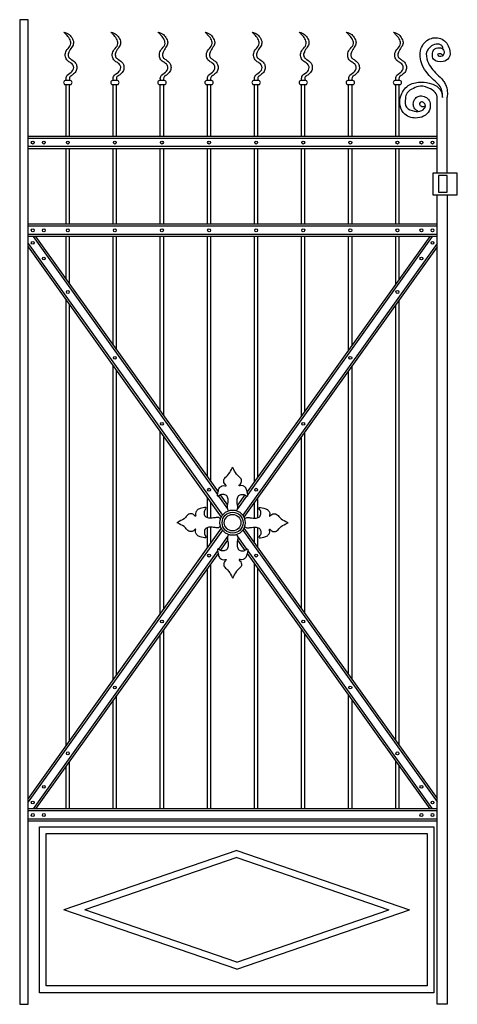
# Model space of a CAD drawing. Header units: millimetres. Extents: x 6567289036 to 6568990308, y 5976640423 to 5977332400.
# Tile 296 of 334: x 6568926079 to 6568927380, y 5976943836 to 5976946764. Entities that reach past the tile are written whole.
import ezdxf

# ---------------------------------------------------------------- set-up
doc = ezdxf.new("R2010")
doc.units = ezdxf.units.MM

msp = doc.modelspace()

# ---------------------------------------------------------------- linework, layer by layer
for p, q in [((6568926103.518136, 5976946764.256825), (6568926078.518136, 5976946764.256825)), ((6568926078.518136, 5976946764.256825), (6568926078.518136, 5976943836.136531)), ((6568926103.518136, 5976943836.136531), (6568926103.518136, 5976946764.256825)), ((6568926229.060668, 5976946583.134349), (6568926214.107168, 5976946583.134349)), ((6568926369.060668, 5976946583.134349), (6568926354.107168, 5976946583.134349)), ((6568926509.060668, 5976946583.134349), (6568926494.107168, 5976946583.134349)), ((6568926649.060668, 5976946583.134349), (6568926634.107168, 5976946583.134349)), ((6568926789.060668, 5976946583.134349), (6568926774.107168, 5976946583.134349)), ((6568926929.060668, 5976946583.134349), (6568926914.107168, 5976946583.134349)), ((6568927069.060668, 5976946583.134349), (6568927054.107168, 5976946583.134349)), ((6568927209.060668, 5976946583.134349), (6568927194.107168, 5976946583.134349)), ((6568926214.107168, 5976946571.134349), (6568926229.060668, 5976946571.134349)), ((6568926216.583919, 5976946416.84284), (6568926216.583919, 5976946571.134349)), ((6568926226.583919, 5976946416.84284), (6568926226.583919, 5976946571.134349)), ((6568926354.107168, 5976946571.134349), (6568926369.060668, 5976946571.134349)), ((6568926356.583919, 5976946416.84284), (6568926356.583919, 5976946571.134349)), ((6568926366.583919, 5976946416.84284), (6568926366.583919, 5976946571.134349)), ((6568926494.107168, 5976946571.134349), (6568926509.060668, 5976946571.134349)), ((6568926496.583919, 5976946416.84284), (6568926496.583919, 5976946571.134349)), ((6568926506.583919, 5976946416.84284), (6568926506.583919, 5976946571.134349)), ((6568926634.107168, 5976946571.134349), (6568926649.060668, 5976946571.134349)), ((6568926636.583919, 5976946416.84284), (6568926636.583919, 5976946571.134349)), ((6568926646.583919, 5976946416.84284), (6568926646.583919, 5976946571.134349)), ((6568926774.107168, 5976946571.134349), (6568926789.060668, 5976946571.134349)), ((6568926776.583919, 5976946416.84284), (6568926776.583919, 5976946571.134349)), ((6568926786.583919, 5976946416.84284), (6568926786.583919, 5976946571.134349)), ((6568926914.107168, 5976946571.134349), (6568926929.060668, 5976946571.134349)), ((6568926916.583919, 5976946416.84284), (6568926916.583919, 5976946571.134349)), ((6568926926.583919, 5976946416.84284), (6568926926.583919, 5976946571.134349)), ((6568927054.107168, 5976946571.134349), (6568927069.060668, 5976946571.134349)), ((6568927056.583919, 5976946416.84284), (6568927056.583919, 5976946571.134349)), ((6568927066.583919, 5976946416.84284), (6568927066.583919, 5976946571.134349)), ((6568927194.107168, 5976946571.134349), (6568927209.060668, 5976946571.134349)), ((6568927196.583919, 5976946416.84284), (6568927196.583919, 5976946571.134349)), ((6568927206.583919, 5976946416.84284), (6568927206.583919, 5976946571.134349)), ((6568927319.6497, 5976946307.449873), (6568927319.6497, 5976946526.235807)), ((6568927349.6497, 5976946307.449873), (6568927349.6497, 5976946533.856352)), ((6568927319.6497, 5976946416.84284), (6568926103.518136, 5976946416.84284)), ((6568927319.6497, 5976946410.84284), (6568926103.518136, 5976946410.84284)), ((6568927319.6497, 5976946386.652826), (6568926103.518136, 5976946386.652826)), ((6568927319.6497, 5976946380.652826), (6568926103.518136, 5976946380.652826)), ((6568926216.583919, 5976946155.944423), (6568926216.583919, 5976946380.652826)), ((6568926226.583919, 5976946155.944423), (6568926226.583919, 5976946380.652826)), ((6568926356.583919, 5976946155.944423), (6568926356.583919, 5976946380.652826)), ((6568926366.583919, 5976946155.944423), (6568926366.583919, 5976946380.652826)), ((6568926496.583919, 5976946155.944423), (6568926496.583919, 5976946380.652826)), ((6568926506.583919, 5976946155.944423), (6568926506.583919, 5976946380.652826)), ((6568926636.583919, 5976946155.944423), (6568926636.583919, 5976946380.652826)), ((6568926646.583919, 5976946155.944423), (6568926646.583919, 5976946380.652826)), ((6568926776.583919, 5976946155.944423), (6568926776.583919, 5976946380.652826)), ((6568926786.583919, 5976946155.944423), (6568926786.583919, 5976946380.652826)), ((6568926916.583919, 5976946155.944423), (6568926916.583919, 5976946380.652826)), ((6568926926.583919, 5976946155.944423), (6568926926.583919, 5976946380.652826)), ((6568927056.583919, 5976946155.944423), (6568927056.583919, 5976946380.652826)), ((6568927066.583919, 5976946155.944423), (6568927066.583919, 5976946380.652826)), ((6568927196.583919, 5976946155.944423), (6568927196.583919, 5976946380.652826)), ((6568927206.583919, 5976946155.944423), (6568927206.583919, 5976946380.652826)), ((6568927306.6497, 5976946307.449873), (6568927306.6497, 5976946242.953263)), ((6568927349.6497, 5976946307.449873), (6568927319.6497, 5976946307.449873)), ((6568927324.098539, 5976946301.200357), (6568927324.098539, 5976946251.200357)), ((6568927349.6497, 5976946301.200357), (6568927324.098539, 5976946301.200357)), ((6568927379.6497, 5976946307.449873), (6568927349.6497, 5976946307.449873)), ((6568927349.6497, 5976946251.200357), (6568927349.6497, 5976946301.200357)), ((6568927379.6497, 5976946242.953263), (6568927379.6497, 5976946307.449873)), ((6568927306.6497, 5976946242.953263), (6568927319.6497, 5976946242.953263)), ((6568927319.6497, 5976946242.953263), (6568927349.6497, 5976946242.953263)), ((6568927319.6497, 5976943836.136531), (6568927319.6497, 5976946242.953263)), ((6568927324.098539, 5976946251.200357), (6568927349.6497, 5976946251.200357)), ((6568927349.6497, 5976946242.953263), (6568927349.6497, 5976943836.136531)), ((6568927349.6497, 5976946242.953263), (6568927379.6497, 5976946242.953263)), ((6568927319.6497, 5976946155.944423), (6568926103.518136, 5976946155.944423)), ((6568927319.6497, 5976946149.944423), (6568926103.518136, 5976946149.944423)), ((6568927319.6497, 5976946125.754409), (6568926103.518136, 5976946125.754409)), ((6568927319.6497, 5976946119.754409), (6568926103.518136, 5976946119.754409)), ((6568926118.265037, 5976946119.754409), (6568926666.668988, 5976945351.997586)), ((6568926125.638486, 5976946119.754409), (6568926668.19284, 5976945360.186931)), ((6568926216.583919, 5976945992.432248), (6568926216.583919, 5976946119.754409)), ((6568926226.583919, 5976945978.432406), (6568926226.583919, 5976946119.754409)), ((6568926356.583919, 5976945796.434471), (6568926356.583919, 5976946119.754409)), ((6568926366.583919, 5976945782.43463), (6568926366.583919, 5976946119.754409)), ((6568926496.583919, 5976945600.436695), (6568926496.583919, 5976946119.754409)), ((6568926506.583919, 5976945586.436853), (6568926506.583919, 5976946119.754409)), ((6568926636.583919, 5976945404.438918), (6568926636.583919, 5976946119.754409)), ((6568926646.583919, 5976945390.439077), (6568926646.583919, 5976946119.754409)), ((6568927297.52935, 5976946119.754409), (6568926754.974997, 5976945360.186931)), ((6568927304.902801, 5976946119.754409), (6568926756.498849, 5976945351.997586)), ((6568926776.583919, 5976945390.439077), (6568926776.583919, 5976946119.754409)), ((6568926786.583919, 5976945404.438918), (6568926786.583919, 5976946119.754409)), ((6568926916.583919, 5976945586.436853), (6568926916.583919, 5976946119.754409)), ((6568926926.583919, 5976945600.436695), (6568926926.583919, 5976946119.754409)), ((6568927056.583919, 5976945782.43463), (6568927056.583919, 5976946119.754409)), ((6568927066.583919, 5976945796.434471), (6568927066.583919, 5976946119.754409)), ((6568927196.583919, 5976945978.432406), (6568927196.583919, 5976946119.754409)), ((6568927206.583919, 5976945992.432248), (6568927206.583919, 5976946119.754409)), ((6568926103.518136, 5976946099.108983), (6568926681.119845, 5976945290.475764)), ((6568926103.518136, 5976946088.78627), (6568926677.762579, 5976945284.85317)), ((6568927319.6497, 5976946099.108983), (6568926742.047992, 5976945290.475764)), ((6568927319.6497, 5976946088.78627), (6568926745.405257, 5976945284.85317)), ((6568926216.583919, 5976944606.447971), (6568926216.583919, 5976945930.495972)), ((6568926226.583919, 5976944620.447812), (6568926226.583919, 5976945916.49613)), ((6568927196.583919, 5976944620.447812), (6568927196.583919, 5976945916.49613)), ((6568927206.583919, 5976944606.447971), (6568927206.583919, 5976945930.495972)), ((6568926356.583919, 5976944802.445747), (6568926356.583919, 5976945734.498195)), ((6568927066.583919, 5976944802.445747), (6568927066.583919, 5976945734.498195)), ((6568926366.583919, 5976944816.445589), (6568926366.583919, 5976945720.498354)), ((6568927056.583919, 5976944816.445589), (6568927056.583919, 5976945720.498354)), ((6568926496.583919, 5976944998.443524), (6568926496.583919, 5976945538.500419)), ((6568926926.583919, 5976944998.443524), (6568926926.583919, 5976945538.500419)), ((6568926506.583919, 5976945012.443365), (6568926506.583919, 5976945524.500577)), ((6568926916.583919, 5976945012.443365), (6568926916.583919, 5976945524.500577)), ((6568926674.895067, 5976945350.803919), (6568926696.828075, 5976945320.098055)), ((6568926748.27277, 5976945350.803919), (6568926726.339761, 5976945320.098055)), ((6568926636.583919, 5976945283.230026), (6568926636.583919, 5976945342.502642)), ((6568926646.583919, 5976945281.722558), (6568926646.583919, 5976945328.502801)), ((6568926669.851399, 5976945347.542261), (6568926696.6307, 5976945310.051664)), ((6568926753.316438, 5976945347.542261), (6568926726.537136, 5976945310.051664)), ((6568926776.583919, 5976945281.722558), (6568926776.583919, 5976945328.502801)), ((6568926786.583919, 5976945283.230026), (6568926786.583919, 5976945342.502642)), ((6568926677.762579, 5976945252.090772), (6568926103.518136, 5976944448.157672)), ((6568926681.119845, 5976945246.468178), (6568926103.518136, 5976944437.83496)), ((6568926636.583919, 5976945194.4413), (6568926636.583919, 5976945253.713916)), ((6568926646.583919, 5976945208.441142), (6568926646.583919, 5976945255.221384)), ((6568926742.047992, 5976945246.468178), (6568927319.6497, 5976944437.83496)), ((6568926745.405257, 5976945252.090772), (6568927319.6497, 5976944448.157672)), ((6568926776.583919, 5976945208.441142), (6568926776.583919, 5976945255.221384)), ((6568926786.583919, 5976945194.4413), (6568926786.583919, 5976945253.713916)), ((6568926696.6307, 5976945226.892278), (6568926669.851399, 5976945189.401682)), ((6568926696.828075, 5976945216.845888), (6568926674.895067, 5976945186.140024)), ((6568926726.339761, 5976945216.845888), (6568926748.27277, 5976945186.140024)), ((6568926726.537136, 5976945226.892278), (6568926753.316438, 5976945189.401682)), ((6568926666.668988, 5976945184.946357), (6568926118.265037, 5976944417.189534)), ((6568926668.19284, 5976945176.757012), (6568926125.638486, 5976944417.189534)), ((6568926754.974997, 5976945176.757012), (6568927297.52935, 5976944417.189534)), ((6568926756.498849, 5976945184.946357), (6568927304.902801, 5976944417.189534)), ((6568926646.583919, 5976944417.189534), (6568926646.583919, 5976945146.504866)), ((6568926776.583919, 5976944417.189534), (6568926776.583919, 5976945146.504866)), ((6568926636.583919, 5976944417.189534), (6568926636.583919, 5976945132.505024)), ((6568926786.583919, 5976944417.189534), (6568926786.583919, 5976945132.505024)), ((6568926506.583919, 5976944417.189534), (6568926506.583919, 5976944950.507089)), ((6568926916.583919, 5976944417.189534), (6568926916.583919, 5976944950.507089)), ((6568926496.583919, 5976944417.189534), (6568926496.583919, 5976944936.507248)), ((6568926926.583919, 5976944417.189534), (6568926926.583919, 5976944936.507248)), ((6568926356.583919, 5976944417.189534), (6568926356.583919, 5976944740.509471)), ((6568926366.583919, 5976944417.189534), (6568926366.583919, 5976944754.509313)), ((6568927056.583919, 5976944417.189534), (6568927056.583919, 5976944754.509313)), ((6568927066.583919, 5976944417.189534), (6568927066.583919, 5976944740.509471)), ((6568926216.583919, 5976944417.189534), (6568926216.583919, 5976944544.511695)), ((6568926226.583919, 5976944417.189534), (6568926226.583919, 5976944558.511536)), ((6568927196.583919, 5976944417.189534), (6568927196.583919, 5976944558.511536)), ((6568927206.583919, 5976944417.189534), (6568927206.583919, 5976944544.511695)), ((6568927319.6497, 5976944417.189534), (6568926103.518136, 5976944417.189534)), ((6568926252.730397, 5976944417.189534), (6568926252.730397, 5976944417.189534)), ((6568927319.6497, 5976944411.189534), (6568926103.518136, 5976944411.189534)), ((6568927319.6497, 5976944386.99952), (6568926103.518136, 5976944386.99952)), ((6568927319.6497, 5976944380.99952), (6568926103.518136, 5976944380.99952)), ((6568926137.138063, 5976944363.638347), (6568927310.194578, 5976944363.638347)), ((6568926137.138063, 5976943870.741948), (6568926137.138063, 5976944363.638347)), ((6568927310.194578, 5976944363.638347), (6568927310.194578, 5976943870.741948)), ((6568926157.138063, 5976944343.638347), (6568927290.194578, 5976944343.638347)), ((6568926157.138063, 5976943890.741948), (6568926157.138063, 5976944343.638347)), ((6568927290.194578, 5976944343.638347), (6568927290.194578, 5976943890.741948)), ((6568926723.666321, 5976944293.828609), (6568926210.232839, 5976944117.190147)), ((6568926723.666321, 5976944272.678108), (6568926271.710816, 5976944117.190147)), ((6568926723.666321, 5976944293.828609), (6568927237.099802, 5976944117.190147)), ((6568926723.666321, 5976944272.678108), (6568927175.621824, 5976944117.190147)), ((6568926723.666321, 5976943940.551686), (6568926210.232839, 5976944117.190147)), ((6568926723.666321, 5976943961.702188), (6568926271.710816, 5976944117.190147)), ((6568926723.666321, 5976943940.551686), (6568927237.099802, 5976944117.190147)), ((6568926723.666321, 5976943961.702188), (6568927175.621824, 5976944117.190147)), ((6568927290.194578, 5976943890.741948), (6568926157.138063, 5976943890.741948)), ((6568927310.194578, 5976943870.741948), (6568926137.138063, 5976943870.741948)), ((6568926078.518136, 5976943836.136531), (6568926103.518136, 5976943836.136531)), ((6568927349.6497, 5976943836.136531), (6568927319.6497, 5976943836.136531))]:
    msp.add_line(p, q)
msp.add_lwpolyline([(6568927319.6497, 5976946307.449873), (6568927306.6497, 5976946307.449873)])
for centre, radius in [((6568926117.120545, 5976946398.747833), 4.251894), ((6568926150.364974, 5976946398.747833), 4.251894), ((6568926221.583919, 5976946398.747833), 4.251894), ((6568926361.583919, 5976946398.747833), 4.251894), ((6568926501.583919, 5976946398.747833), 4.251894), ((6568926641.583919, 5976946398.747833), 4.251894), ((6568926781.583919, 5976946398.747833), 4.251894), ((6568926921.583919, 5976946398.747833), 4.251894), ((6568927061.583919, 5976946398.747833), 4.251894), ((6568927201.583919, 5976946398.747833), 4.251894), ((6568927272.802862, 5976946398.747833), 4.251894), ((6568927306.047292, 5976946398.747833), 4.251894), ((6568926117.120545, 5976946137.849416), 4.251894), ((6568926150.364974, 5976946137.849416), 4.251894), ((6568926221.583919, 5976946137.849416), 4.251894), ((6568926361.583919, 5976946137.849416), 4.251894), ((6568926501.583919, 5976946137.849416), 4.251894), ((6568926641.583919, 5976946137.849416), 4.251894), ((6568926781.583919, 5976946137.849416), 4.251894), ((6568926921.583919, 5976946137.849416), 4.251894), ((6568927061.583919, 5976946137.849416), 4.251894), ((6568927201.583919, 5976946137.849416), 4.251894), ((6568927272.802862, 5976946137.849416), 4.251894), ((6568927306.047292, 5976946137.849416), 4.251894), ((6568926117.120545, 5976946100.711252), 4.251894), ((6568927306.047292, 5976946100.711252), 4.251894), ((6568926150.364974, 5976946054.16958), 4.251894), ((6568927272.802862, 5976946054.16958), 4.251894), ((6568926221.583919, 5976945954.46419), 4.251894), ((6568927201.583919, 5976945954.46419), 4.251894), ((6568926361.583919, 5976945758.466413), 4.251894), ((6568927061.583919, 5976945758.466413), 4.251894), ((6568926501.583919, 5976945562.468637), 4.251894), ((6568926921.583919, 5976945562.468637), 4.251894), ((6568926641.583919, 5976945366.47086), 4.251894), ((6568926781.583919, 5976945366.47086), 4.251894), ((6568926711.583919, 5976945268.471972), 37.579604), ((6568926711.583919, 5976945268.471972), 31.134268), ((6568926711.583919, 5976945268.471972), 24.688932), ((6568926641.583919, 5976945170.473083), 4.251894), ((6568926781.583919, 5976945170.473083), 4.251894), ((6568926501.583919, 5976944974.475307), 4.251894), ((6568926921.583919, 5976944974.475307), 4.251894), ((6568926361.583919, 5976944778.47753), 4.251894), ((6568927061.583919, 5976944778.47753), 4.251894), ((6568926221.583919, 5976944582.479753), 4.251894), ((6568927201.583919, 5976944582.479753), 4.251894), ((6568926150.364974, 5976944482.774363), 4.251894), ((6568927272.802862, 5976944482.774363), 4.251894), ((6568926117.120545, 5976944436.23269), 4.251894), ((6568927306.047292, 5976944436.23269), 4.251894), ((6568926117.120545, 5976944399.094527), 4.251894), ((6568926150.364974, 5976944399.094527), 4.251894), ((6568927272.802862, 5976944399.094527), 4.251894), ((6568927306.047292, 5976944399.094527), 4.251894)]:
    msp.add_circle(centre, radius)
for centre, start, end in [((6568926215.178881, 5976946577.134349), 100.127286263, 259.872713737), ((6568926227.988955, 5976946577.134349), 280.127286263, 79.872713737), ((6568926355.178881, 5976946577.134349), 100.127286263, 259.872713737), ((6568926367.988955, 5976946577.134349), 280.127286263, 79.872713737), ((6568926495.178881, 5976946577.134349), 100.127286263, 259.872713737), ((6568926507.988955, 5976946577.134349), 280.127286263, 79.872713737), ((6568926635.178881, 5976946577.134349), 100.127286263, 259.872713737), ((6568926647.988955, 5976946577.134349), 280.127286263, 79.872713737), ((6568926775.178881, 5976946577.134349), 100.127286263, 259.872713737), ((6568926787.988955, 5976946577.134349), 280.127286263, 79.872713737), ((6568926915.178881, 5976946577.134349), 100.127286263, 259.872713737), ((6568926927.988955, 5976946577.134349), 280.127286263, 79.872713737), ((6568927055.178881, 5976946577.134349), 100.127286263, 259.872713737), ((6568927067.988955, 5976946577.134349), 280.127286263, 79.872713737), ((6568927195.178881, 5976946577.134349), 100.127286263, 259.872713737), ((6568927207.988955, 5976946577.134349), 280.127286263, 79.872713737)]:
    msp.add_arc(centre, 6.094962, start, end)
for points in [[(6568926217.027466, 5976946583.134349), (6568926217.675145, 5976946595.427318), (6568926231.924577, 5976946608.367272), (6568926239.049293, 5976946621.954229), (6568926236.458484, 5976946630.365204), (6568926227.39067, 5976946637.48219), (6568926218.322855, 5976946645.246163), (6568926213.788948, 5976946657.539117), (6568926217.027466, 5976946671.773075), (6568926228.03838, 5976946686.007033), (6568926230.629157, 5976946693.771006), (6568926226.74296, 5976946707.357963), (6568926216.379756, 5976946720.297917), (6568926209.90275, 5976946727.414904)], [(6568926357.027466, 5976946583.134349), (6568926357.675145, 5976946595.427318), (6568926371.924577, 5976946608.367272), (6568926379.049293, 5976946621.954229), (6568926376.458484, 5976946630.365204), (6568926367.39067, 5976946637.48219), (6568926358.322855, 5976946645.246163), (6568926353.788948, 5976946657.539117), (6568926357.027466, 5976946671.773075), (6568926368.03838, 5976946686.007033), (6568926370.629157, 5976946693.771006), (6568926366.74296, 5976946707.357963), (6568926356.379756, 5976946720.297917), (6568926349.90275, 5976946727.414904)], [(6568926497.027466, 5976946583.134349), (6568926497.675145, 5976946595.427318), (6568926511.924577, 5976946608.367272), (6568926519.049293, 5976946621.954229), (6568926516.458484, 5976946630.365204), (6568926507.39067, 5976946637.48219), (6568926498.322855, 5976946645.246163), (6568926493.788948, 5976946657.539117), (6568926497.027466, 5976946671.773075), (6568926508.03838, 5976946686.007033), (6568926510.629157, 5976946693.771006), (6568926506.74296, 5976946707.357963), (6568926496.379756, 5976946720.297917), (6568926489.90275, 5976946727.414904)], [(6568926637.027466, 5976946583.134349), (6568926637.675145, 5976946595.427318), (6568926651.924577, 5976946608.367272), (6568926659.049293, 5976946621.954229), (6568926656.458484, 5976946630.365204), (6568926647.39067, 5976946637.48219), (6568926638.322855, 5976946645.246163), (6568926633.788948, 5976946657.539117), (6568926637.027466, 5976946671.773075), (6568926648.03838, 5976946686.007033), (6568926650.629157, 5976946693.771006), (6568926646.74296, 5976946707.357963), (6568926636.379756, 5976946720.297917), (6568926629.90275, 5976946727.414904)], [(6568926777.027466, 5976946583.134349), (6568926777.675145, 5976946595.427318), (6568926791.924577, 5976946608.367272), (6568926799.049293, 5976946621.954229), (6568926796.458484, 5976946630.365204), (6568926787.39067, 5976946637.48219), (6568926778.322855, 5976946645.246163), (6568926773.788948, 5976946657.539117), (6568926777.027466, 5976946671.773075), (6568926788.03838, 5976946686.007033), (6568926790.629157, 5976946693.771006), (6568926786.74296, 5976946707.357963), (6568926776.379756, 5976946720.297917), (6568926769.90275, 5976946727.414904)], [(6568926917.027466, 5976946583.134349), (6568926917.675145, 5976946595.427318), (6568926931.924577, 5976946608.367272), (6568926939.049293, 5976946621.954229), (6568926936.458484, 5976946630.365204), (6568926927.39067, 5976946637.48219), (6568926918.322855, 5976946645.246163), (6568926913.788948, 5976946657.539117), (6568926917.027466, 5976946671.773075), (6568926928.03838, 5976946686.007033), (6568926930.629157, 5976946693.771006), (6568926926.74296, 5976946707.357963), (6568926916.379756, 5976946720.297917), (6568926909.90275, 5976946727.414904)], [(6568927057.027466, 5976946583.134349), (6568927057.675145, 5976946595.427318), (6568927071.924577, 5976946608.367272), (6568927079.049293, 5976946621.954229), (6568927076.458484, 5976946630.365204), (6568927067.39067, 5976946637.48219), (6568927058.322855, 5976946645.246163), (6568927053.788948, 5976946657.539117), (6568927057.027466, 5976946671.773075), (6568927068.03838, 5976946686.007033), (6568927070.629157, 5976946693.771006), (6568927066.74296, 5976946707.357963), (6568927056.379756, 5976946720.297917), (6568927049.90275, 5976946727.414904)], [(6568927197.027466, 5976946583.134349), (6568927197.675145, 5976946595.427318), (6568927211.924577, 5976946608.367272), (6568927219.049293, 5976946621.954229), (6568927216.458484, 5976946630.365204), (6568927207.39067, 5976946637.48219), (6568927198.322855, 5976946645.246163), (6568927193.788948, 5976946657.539117), (6568927197.027466, 5976946671.773075), (6568927208.03838, 5976946686.007033), (6568927210.629157, 5976946693.771006), (6568927206.74296, 5976946707.357963), (6568927196.379756, 5976946720.297917), (6568927189.90275, 5976946727.414904)], [(6568927336.009929, 5976946533.285141), (6568927333.934548, 5976946554.164529), (6568927325.786417, 5976946569.053727), (6568927309.255377, 5976946585.101667), (6568927291.994005, 5976946603.635191), (6568927275.215911, 5976946630.45099), (6568927269.595401, 5976946654.152404), (6568927271.629206, 5976946677.196207), (6568927298.399844, 5976946707.248352), (6568927334.245132, 5976946706.054799), (6568927356.349706, 5976946677.409701), (6568927354.557462, 5976946650.554912), (6568927337.232227, 5976946639.812993), (6568927309.153434, 5976946646.974268), (6568927305.601408, 5976946661.649266), (6568927309.576376, 5976946674.261888), (6568927326.645286, 5976946681.035326), (6568927336.93339, 5976946676.831119), (6568927339.739227, 5976946662.349972), (6568927334.361372, 5976946655.810098), (6568927322.436498, 5976946658.379343), (6568927322.399385, 5976946662.61339), (6568927329.831491, 5976946663.294909), (6568927336.854607, 5976946657.916365)], [(6568927337.685705, 5976946675.935502), (6568927333.288535, 5976946687.519921), (6568927317.178283, 5976946691.636671), (6568927298.820071, 5976946683.028916), (6568927289.079014, 5976946669.555902), (6568927291.326942, 5976946640.738611), (6568927318.728654, 5976946602.423482), (6568927337.915739, 5976946582.658281), (6568927344.352749, 5976946571.420073), (6568927349.970263, 5976946550.521808), (6568927349.6497, 5976946533.856352)], [(6568927263.387279, 5976946491.498131), (6568927255.048131, 5976946497.163133), (6568927249.705983, 5976946506.907807), (6568927249.705983, 5976946519.900702), (6568927257.603106, 5976946532.893612), (6568927269.216501, 5976946537.765949), (6568927285.243008, 5976946534.053691), (6568927294.189058, 5976946527.020999), (6568927299.018495, 5976946511.435184), (6568927297.904019, 5976946498.447013), (6568927284.90172, 5976946480.634646), (6568927261.497576, 5976946472.099563), (6568927223.605185, 5976946483.23229), (6568927210.062799, 5976946507.834721), (6568927212.439485, 5976946539.885297), (6568927237.394812, 5976946570.748823), (6568927273.639445, 5976946578.464698), (6568927302.753963, 5976946573.71647), (6568927330.085974, 5976946554.723528), (6568927336.009929, 5976946533.285141)], [(6568927319.6497, 5976946526.235807), (6568927317.275887, 5976946543.427319), (6568927299.472244, 5976946558.247584), (6568927269.799475, 5976946566.546941), (6568927249.622019, 5976946560.026017), (6568927230.631454, 5976946546.984185), (6568927225.290367, 5976946529.792675), (6568927228.851102, 5976946503.708996), (6568927251.995831, 5976946492.445598), (6568927273.953671, 5976946494.224031), (6568927284.635844, 5976946507.265863), (6568927281.07514, 5976946516.158017), (6568927273.360209, 5976946519.714884), (6568927267.425662, 5976946514.972409), (6568927270.986397, 5976946507.858674), (6568927282.262031, 5976946506.08024), (6568927285.229305, 5976946506.673052)]]:
    msp.add_spline(points, degree=3)
for points, knots in [([(6568926209.90275, 5976946727.414904), (6568926215.59194, 5976946725.487242), (6568926226.364789, 5976946721.837087), (6568926234.069063, 5976946709.813999), (6568926239.293536, 5976946699.320357), (6568926237.817366, 5976946686.793454), (6568926229.344673, 5976946677.997742), (6568926225.155977, 5976946668.743039), (6568926221.772462, 5976946661.103575), (6568926223.754586, 5976946651.206553), (6568926234.383642, 5976946644.673726), (6568926244.868998, 5976946637.592216), (6568926249.218603, 5976946624.795514), (6568926247.987997, 5976946612.206701), (6568926239.633523, 5976946602.973176), (6568926233.168368, 5976946597.903606), (6568926228.036345, 5976946595.689147), (6568926226.008285, 5976946591.403239), (6568926226.144861, 5976946586.872802), (6568926226.142494, 5976946583.893604), (6568926226.14037, 5976946583.134349)], [0, 0, 0, 0, 17.4702589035, 33.0810716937, 41.0586337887, 52.3414644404, 68.02700428, 76.5686781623, 82.7695184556, 92.9064335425, 103.214417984, 119.0128628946, 129.5834725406, 142.1755272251, 154.9439315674, 165.5798935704, 166.7229703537, 171.5429598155, 178.2025003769, 180.4777222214, 180.4777222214, 180.4777222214, 180.4777222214]), ([(6568926349.90275, 5976946727.414904), (6568926355.59194, 5976946725.487242), (6568926366.364789, 5976946721.837087), (6568926374.069063, 5976946709.813999), (6568926379.293536, 5976946699.320357), (6568926377.817366, 5976946686.793454), (6568926369.344673, 5976946677.997742), (6568926365.155977, 5976946668.743039), (6568926361.772462, 5976946661.103575), (6568926363.754586, 5976946651.206553), (6568926374.383642, 5976946644.673726), (6568926384.868998, 5976946637.592216), (6568926389.218603, 5976946624.795514), (6568926387.987997, 5976946612.206701), (6568926379.633523, 5976946602.973176), (6568926373.168368, 5976946597.903606), (6568926368.036345, 5976946595.689147), (6568926366.008285, 5976946591.403239), (6568926366.144861, 5976946586.872802), (6568926366.142494, 5976946583.893604), (6568926366.14037, 5976946583.134349)], [0, 0, 0, 0, 17.4702589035, 33.0810716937, 41.0586337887, 52.3414644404, 68.02700428, 76.5686781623, 82.7695184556, 92.9064335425, 103.214417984, 119.0128628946, 129.5834725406, 142.1755272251, 154.9439315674, 165.5798935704, 166.7229703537, 171.5429598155, 178.2025003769, 180.4777222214, 180.4777222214, 180.4777222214, 180.4777222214]), ([(6568926489.90275, 5976946727.414904), (6568926495.59194, 5976946725.487242), (6568926506.364789, 5976946721.837087), (6568926514.069063, 5976946709.813999), (6568926519.293536, 5976946699.320357), (6568926517.817366, 5976946686.793454), (6568926509.344673, 5976946677.997742), (6568926505.155977, 5976946668.743039), (6568926501.772462, 5976946661.103575), (6568926503.754586, 5976946651.206553), (6568926514.383642, 5976946644.673726), (6568926524.868998, 5976946637.592216), (6568926529.218603, 5976946624.795514), (6568926527.987997, 5976946612.206701), (6568926519.633523, 5976946602.973176), (6568926513.168368, 5976946597.903606), (6568926508.036345, 5976946595.689147), (6568926506.008285, 5976946591.403239), (6568926506.144861, 5976946586.872802), (6568926506.142494, 5976946583.893604), (6568926506.14037, 5976946583.134349)], [0, 0, 0, 0, 17.4702589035, 33.0810716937, 41.0586337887, 52.3414644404, 68.02700428, 76.5686781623, 82.7695184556, 92.9064335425, 103.214417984, 119.0128628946, 129.5834725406, 142.1755272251, 154.9439315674, 165.5798935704, 166.7229703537, 171.5429598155, 178.2025003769, 180.4777222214, 180.4777222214, 180.4777222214, 180.4777222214]), ([(6568926629.90275, 5976946727.414904), (6568926635.59194, 5976946725.487242), (6568926646.364789, 5976946721.837087), (6568926654.069063, 5976946709.813999), (6568926659.293536, 5976946699.320357), (6568926657.817366, 5976946686.793454), (6568926649.344673, 5976946677.997742), (6568926645.155977, 5976946668.743039), (6568926641.772462, 5976946661.103575), (6568926643.754586, 5976946651.206553), (6568926654.383642, 5976946644.673726), (6568926664.868998, 5976946637.592216), (6568926669.218603, 5976946624.795514), (6568926667.987997, 5976946612.206701), (6568926659.633523, 5976946602.973176), (6568926653.168368, 5976946597.903606), (6568926648.036345, 5976946595.689147), (6568926646.008285, 5976946591.403239), (6568926646.144861, 5976946586.872802), (6568926646.142494, 5976946583.893604), (6568926646.14037, 5976946583.134349)], [0, 0, 0, 0, 17.4702589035, 33.0810716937, 41.0586337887, 52.3414644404, 68.02700428, 76.5686781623, 82.7695184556, 92.9064335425, 103.214417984, 119.0128628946, 129.5834725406, 142.1755272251, 154.9439315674, 165.5798935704, 166.7229703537, 171.5429598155, 178.2025003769, 180.4777222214, 180.4777222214, 180.4777222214, 180.4777222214]), ([(6568926769.90275, 5976946727.414904), (6568926775.59194, 5976946725.487242), (6568926786.364789, 5976946721.837087), (6568926794.069063, 5976946709.813999), (6568926799.293536, 5976946699.320357), (6568926797.817366, 5976946686.793454), (6568926789.344673, 5976946677.997742), (6568926785.155977, 5976946668.743039), (6568926781.772462, 5976946661.103575), (6568926783.754586, 5976946651.206553), (6568926794.383642, 5976946644.673726), (6568926804.868998, 5976946637.592216), (6568926809.218603, 5976946624.795514), (6568926807.987997, 5976946612.206701), (6568926799.633523, 5976946602.973176), (6568926793.168368, 5976946597.903606), (6568926788.036345, 5976946595.689147), (6568926786.008285, 5976946591.403239), (6568926786.144861, 5976946586.872802), (6568926786.142494, 5976946583.893604), (6568926786.14037, 5976946583.134349)], [0, 0, 0, 0, 17.4702589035, 33.0810716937, 41.0586337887, 52.3414644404, 68.02700428, 76.5686781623, 82.7695184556, 92.9064335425, 103.214417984, 119.0128628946, 129.5834725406, 142.1755272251, 154.9439315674, 165.5798935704, 166.7229703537, 171.5429598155, 178.2025003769, 180.4777222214, 180.4777222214, 180.4777222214, 180.4777222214]), ([(6568926909.90275, 5976946727.414904), (6568926915.59194, 5976946725.487242), (6568926926.364789, 5976946721.837087), (6568926934.069063, 5976946709.813999), (6568926939.293536, 5976946699.320357), (6568926937.817366, 5976946686.793454), (6568926929.344673, 5976946677.997742), (6568926925.155977, 5976946668.743039), (6568926921.772462, 5976946661.103575), (6568926923.754586, 5976946651.206553), (6568926934.383642, 5976946644.673726), (6568926944.868998, 5976946637.592216), (6568926949.218603, 5976946624.795514), (6568926947.987997, 5976946612.206701), (6568926939.633523, 5976946602.973176), (6568926933.168368, 5976946597.903606), (6568926928.036345, 5976946595.689147), (6568926926.008285, 5976946591.403239), (6568926926.144861, 5976946586.872802), (6568926926.142494, 5976946583.893604), (6568926926.14037, 5976946583.134349)], [0, 0, 0, 0, 17.4702589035, 33.0810716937, 41.0586337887, 52.3414644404, 68.02700428, 76.5686781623, 82.7695184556, 92.9064335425, 103.214417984, 119.0128628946, 129.5834725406, 142.1755272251, 154.9439315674, 165.5798935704, 166.7229703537, 171.5429598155, 178.2025003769, 180.4777222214, 180.4777222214, 180.4777222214, 180.4777222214]), ([(6568927049.90275, 5976946727.414904), (6568927055.59194, 5976946725.487242), (6568927066.364789, 5976946721.837087), (6568927074.069063, 5976946709.813999), (6568927079.293536, 5976946699.320357), (6568927077.817366, 5976946686.793454), (6568927069.344673, 5976946677.997742), (6568927065.155977, 5976946668.743039), (6568927061.772462, 5976946661.103575), (6568927063.754586, 5976946651.206553), (6568927074.383642, 5976946644.673726), (6568927084.868998, 5976946637.592216), (6568927089.218603, 5976946624.795514), (6568927087.987997, 5976946612.206701), (6568927079.633523, 5976946602.973176), (6568927073.168368, 5976946597.903606), (6568927068.036345, 5976946595.689147), (6568927066.008285, 5976946591.403239), (6568927066.144861, 5976946586.872802), (6568927066.142494, 5976946583.893604), (6568927066.14037, 5976946583.134349)], [0, 0, 0, 0, 17.4702589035, 33.0810716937, 41.0586337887, 52.3414644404, 68.02700428, 76.5686781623, 82.7695184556, 92.9064335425, 103.214417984, 119.0128628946, 129.5834725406, 142.1755272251, 154.9439315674, 165.5798935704, 166.7229703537, 171.5429598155, 178.2025003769, 180.4777222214, 180.4777222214, 180.4777222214, 180.4777222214]), ([(6568927189.90275, 5976946727.414904), (6568927195.59194, 5976946725.487242), (6568927206.364789, 5976946721.837087), (6568927214.069063, 5976946709.813999), (6568927219.293536, 5976946699.320357), (6568927217.817366, 5976946686.793454), (6568927209.344673, 5976946677.997742), (6568927205.155977, 5976946668.743039), (6568927201.772462, 5976946661.103575), (6568927203.754586, 5976946651.206553), (6568927214.383642, 5976946644.673726), (6568927224.868998, 5976946637.592216), (6568927229.218603, 5976946624.795514), (6568927227.987997, 5976946612.206701), (6568927219.633523, 5976946602.973176), (6568927213.168368, 5976946597.903606), (6568927208.036345, 5976946595.689147), (6568927206.008285, 5976946591.403239), (6568927206.144861, 5976946586.872802), (6568927206.142494, 5976946583.893604), (6568927206.14037, 5976946583.134349)], [0, 0, 0, 0, 17.4702589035, 33.0810716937, 41.0586337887, 52.3414644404, 68.02700428, 76.5686781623, 82.7695184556, 92.9064335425, 103.214417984, 119.0128628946, 129.5834725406, 142.1755272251, 154.9439315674, 165.5798935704, 166.7229703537, 171.5429598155, 178.2025003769, 180.4777222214, 180.4777222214, 180.4777222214, 180.4777222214]), ([(6568926699.598313, 5976945304.088989), (6568926698.268904, 5976945306.09699), (6568926695.446073, 5976945310.995185), (6568926697.271392, 5976945323.334268), (6568926699.588953, 5976945336.122368), (6568926694.809447, 5976945350.276062), (6568926683.106439, 5976945353.414449), (6568926674.793209, 5976945351.653895), (6568926664.322605, 5976945342.659826), (6568926668.53247, 5976945362.008685), (6568926670.929227, 5976945371.6838), (6568926680.072415, 5976945378.564424), (6568926686.300859, 5976945379.258773), (6568926692.508328, 5976945377.481121), (6568926691.777104, 5976945381.113365), (6568926687.976458, 5976945382.74474), (6568926684.751036, 5976945389.265838), (6568926685.246156, 5976945400.544272), (6568926699.386898, 5976945409.502971), (6568926705.922276, 5976945422.735663), (6568926710.428278, 5976945431.592258), (6568926711.583919, 5976945433.85458)], [2.1405608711, 2.1405608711, 2.1405608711, 2.1405608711, 9.1591691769, 18.9431121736, 37.6981284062, 49.0781591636, 59.1627953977, 70.153666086, 76.0528624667, 90.7356956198, 101.8047653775, 111.9954137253, 120.4161182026, 123.4968840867, 125.4751623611, 128.5654209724, 135.5990468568, 145.5969332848, 159.5460257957, 181.6978904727, 189.3217018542, 189.3217018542, 189.3217018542, 189.3217018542]), ([(6568926723.569524, 5976945304.088989), (6568926724.898932, 5976945306.09699), (6568926727.721765, 5976945310.995185), (6568926725.896444, 5976945323.334268), (6568926723.578884, 5976945336.122368), (6568926728.358389, 5976945350.276062), (6568926740.061398, 5976945353.414449), (6568926748.374627, 5976945351.653895), (6568926758.845231, 5976945342.659826), (6568926754.635367, 5976945362.008685), (6568926752.23861, 5976945371.6838), (6568926743.095421, 5976945378.564424), (6568926736.866977, 5976945379.258773), (6568926730.659508, 5976945377.481121), (6568926731.390733, 5976945381.113365), (6568926735.19138, 5976945382.74474), (6568926738.416801, 5976945389.265838), (6568926737.92168, 5976945400.544272), (6568926723.780939, 5976945409.502971), (6568926717.245561, 5976945422.735663), (6568926712.739559, 5976945431.592258), (6568926711.583919, 5976945433.85458)], [2.1405608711, 2.1405608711, 2.1405608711, 2.1405608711, 9.1591691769, 18.9431121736, 37.6981284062, 49.0781591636, 59.1627953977, 70.153666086, 76.0528624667, 90.7356956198, 101.8047653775, 111.9954137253, 120.4161182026, 123.4968840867, 125.4751623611, 128.5654209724, 135.5990468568, 145.5969332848, 159.5460257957, 181.6978904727, 189.3217018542, 189.3217018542, 189.3217018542, 189.3217018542]), ([(6568926675.966901, 5976945280.457577), (6568926673.958899, 5976945281.786985), (6568926669.060705, 5976945284.609818), (6568926656.721622, 5976945282.784497), (6568926643.933522, 5976945280.466937), (6568926629.779827, 5976945285.246442), (6568926626.64144, 5976945296.94945), (6568926628.401994, 5976945305.26268), (6568926637.396063, 5976945315.733284), (6568926618.047205, 5976945311.52342), (6568926608.37209, 5976945309.126663), (6568926601.491467, 5976945299.983474), (6568926600.797117, 5976945293.75503), (6568926602.574768, 5976945287.547561), (6568926598.942524, 5976945288.278786), (6568926597.31115, 5976945292.079432), (6568926590.790051, 5976945295.304854), (6568926579.511617, 5976945294.809733), (6568926570.552918, 5976945280.668992), (6568926557.320227, 5976945274.133615), (6568926548.463632, 5976945269.627612), (6568926546.201309, 5976945268.471972)], [2.1405608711, 2.1405608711, 2.1405608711, 2.1405608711, 9.1591691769, 18.9431121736, 37.6981284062, 49.0781591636, 59.1627953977, 70.153666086, 76.0528624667, 90.7356956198, 101.8047653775, 111.9954137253, 120.4161182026, 123.4968840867, 125.4751623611, 128.5654209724, 135.5990468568, 145.5969332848, 159.5460257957, 181.6978904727, 189.3217018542, 189.3217018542, 189.3217018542, 189.3217018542]), ([(6568926747.200935, 5976945280.457577), (6568926749.208937, 5976945281.786985), (6568926754.107132, 5976945284.609818), (6568926766.446215, 5976945282.784497), (6568926779.234315, 5976945280.466937), (6568926793.388009, 5976945285.246442), (6568926796.526396, 5976945296.94945), (6568926794.765842, 5976945305.26268), (6568926785.771773, 5976945315.733284), (6568926805.120632, 5976945311.52342), (6568926814.795747, 5976945309.126663), (6568926821.676371, 5976945299.983474), (6568926822.37072, 5976945293.75503), (6568926820.593068, 5976945287.547561), (6568926824.225312, 5976945288.278786), (6568926825.856688, 5976945292.079432), (6568926832.377785, 5976945295.304854), (6568926843.656219, 5976945294.809733), (6568926852.614918, 5976945280.668992), (6568926865.84761, 5976945274.133615), (6568926874.704206, 5976945269.627612), (6568926876.966527, 5976945268.471972)], [2.1405608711, 2.1405608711, 2.1405608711, 2.1405608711, 9.1591691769, 18.9431121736, 37.6981284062, 49.0781591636, 59.1627953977, 70.153666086, 76.0528624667, 90.7356956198, 101.8047653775, 111.9954137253, 120.4161182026, 123.4968840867, 125.4751623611, 128.5654209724, 135.5990468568, 145.5969332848, 159.5460257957, 181.6978904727, 189.3217018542, 189.3217018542, 189.3217018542, 189.3217018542]), ([(6568926675.966901, 5976945256.486366), (6568926673.958899, 5976945255.156957), (6568926669.060705, 5976945252.334126), (6568926656.721622, 5976945254.159445), (6568926643.933522, 5976945256.477006), (6568926629.779827, 5976945251.6975), (6568926626.64144, 5976945239.994493), (6568926628.401994, 5976945231.681262), (6568926637.396063, 5976945221.210659), (6568926618.047205, 5976945225.420523), (6568926608.37209, 5976945227.81728), (6568926601.491467, 5976945236.960468), (6568926600.797117, 5976945243.188912), (6568926602.574768, 5976945249.396381), (6568926598.942524, 5976945248.665157), (6568926597.31115, 5976945244.864511), (6568926590.790051, 5976945241.639089), (6568926579.511617, 5976945242.13421), (6568926570.552918, 5976945256.274951), (6568926557.320227, 5976945262.810328), (6568926548.463632, 5976945267.316331), (6568926546.201309, 5976945268.471972)], [2.1405608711, 2.1405608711, 2.1405608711, 2.1405608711, 9.1591691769, 18.9431121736, 37.6981284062, 49.0781591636, 59.1627953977, 70.153666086, 76.0528624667, 90.7356956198, 101.8047653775, 111.9954137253, 120.4161182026, 123.4968840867, 125.4751623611, 128.5654209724, 135.5990468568, 145.5969332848, 159.5460257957, 181.6978904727, 189.3217018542, 189.3217018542, 189.3217018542, 189.3217018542]), ([(6568926747.200935, 5976945256.486366), (6568926749.208937, 5976945255.156957), (6568926754.107132, 5976945252.334126), (6568926766.446215, 5976945254.159445), (6568926779.234315, 5976945256.477006), (6568926793.388009, 5976945251.6975), (6568926796.526396, 5976945239.994493), (6568926794.765842, 5976945231.681262), (6568926785.771773, 5976945221.210659), (6568926805.120632, 5976945225.420523), (6568926814.795747, 5976945227.81728), (6568926821.676371, 5976945236.960468), (6568926822.37072, 5976945243.188912), (6568926820.593068, 5976945249.396381), (6568926824.225312, 5976945248.665157), (6568926825.856688, 5976945244.864511), (6568926832.377785, 5976945241.639089), (6568926843.656219, 5976945242.13421), (6568926852.614918, 5976945256.274951), (6568926865.84761, 5976945262.810328), (6568926874.704206, 5976945267.316331), (6568926876.966527, 5976945268.471972)], [2.1405608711, 2.1405608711, 2.1405608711, 2.1405608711, 9.1591691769, 18.9431121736, 37.6981284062, 49.0781591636, 59.1627953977, 70.153666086, 76.0528624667, 90.7356956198, 101.8047653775, 111.9954137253, 120.4161182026, 123.4968840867, 125.4751623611, 128.5654209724, 135.5990468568, 145.5969332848, 159.5460257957, 181.6978904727, 189.3217018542, 189.3217018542, 189.3217018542, 189.3217018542]), ([(6568926699.598313, 5976945232.854954), (6568926698.268904, 5976945230.846952), (6568926695.446073, 5976945225.948758), (6568926697.271392, 5976945213.609674), (6568926699.588953, 5976945200.821575), (6568926694.809447, 5976945186.667881), (6568926683.106439, 5976945183.529493), (6568926674.793209, 5976945185.290047), (6568926664.322605, 5976945194.284117), (6568926668.53247, 5976945174.935258), (6568926670.929227, 5976945165.260143), (6568926680.072415, 5976945158.379519), (6568926686.300859, 5976945157.68517), (6568926692.508328, 5976945159.462822), (6568926691.777104, 5976945155.830577), (6568926687.976458, 5976945154.199203), (6568926684.751036, 5976945147.678105), (6568926685.246156, 5976945136.39967), (6568926699.386898, 5976945127.440971), (6568926705.922276, 5976945114.20828), (6568926710.428278, 5976945105.351685), (6568926711.583919, 5976945103.089362)], [2.1405608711, 2.1405608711, 2.1405608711, 2.1405608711, 9.1591691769, 18.9431121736, 37.6981284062, 49.0781591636, 59.1627953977, 70.153666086, 76.0528624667, 90.7356956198, 101.8047653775, 111.9954137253, 120.4161182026, 123.4968840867, 125.4751623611, 128.5654209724, 135.5990468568, 145.5969332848, 159.5460257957, 181.6978904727, 189.3217018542, 189.3217018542, 189.3217018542, 189.3217018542]), ([(6568926723.569524, 5976945232.854954), (6568926724.898932, 5976945230.846952), (6568926727.721765, 5976945225.948758), (6568926725.896444, 5976945213.609674), (6568926723.578884, 5976945200.821575), (6568926728.358389, 5976945186.667881), (6568926740.061398, 5976945183.529493), (6568926748.374627, 5976945185.290047), (6568926758.845231, 5976945194.284117), (6568926754.635367, 5976945174.935258), (6568926752.23861, 5976945165.260143), (6568926743.095421, 5976945158.379519), (6568926736.866977, 5976945157.68517), (6568926730.659508, 5976945159.462822), (6568926731.390733, 5976945155.830577), (6568926735.19138, 5976945154.199203), (6568926738.416801, 5976945147.678105), (6568926737.92168, 5976945136.39967), (6568926723.780939, 5976945127.440971), (6568926717.245561, 5976945114.20828), (6568926712.739559, 5976945105.351685), (6568926711.583919, 5976945103.089362)], [2.1405608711, 2.1405608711, 2.1405608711, 2.1405608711, 9.1591691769, 18.9431121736, 37.6981284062, 49.0781591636, 59.1627953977, 70.153666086, 76.0528624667, 90.7356956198, 101.8047653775, 111.9954137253, 120.4161182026, 123.4968840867, 125.4751623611, 128.5654209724, 135.5990468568, 145.5969332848, 159.5460257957, 181.6978904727, 189.3217018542, 189.3217018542, 189.3217018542, 189.3217018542])]:
    msp.add_open_spline(points, degree=3, knots=knots)

doc.saveas('drawing.dxf')
